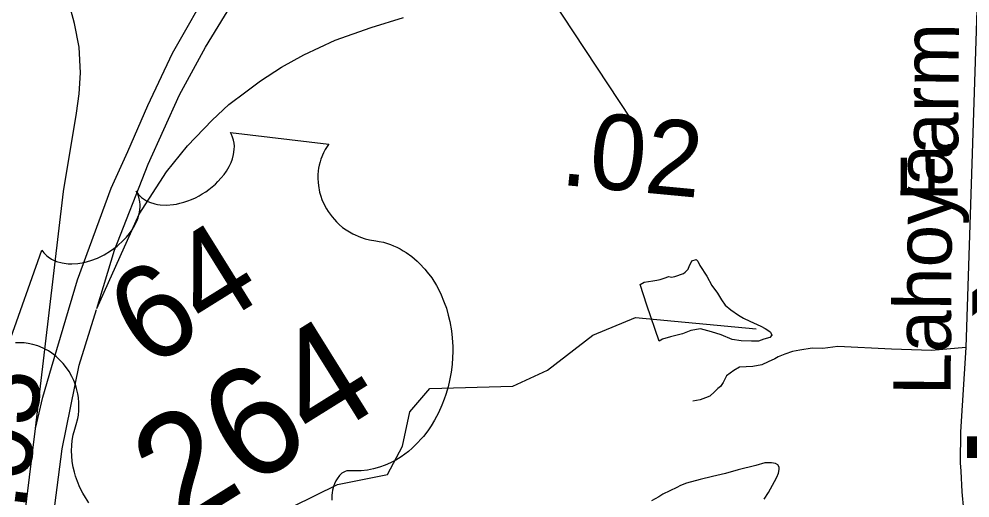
# Model space of a CAD drawing. Extents: x 2001466 to 31450019, y -30647475 to 847247.
# Drawn here: x 2168438 to 2171590, y 745745 to 747333 of the extents above; entities that cross this region are included whole.
import ezdxf

# ---------------------------------------------------------------- set-up
doc = ezdxf.new("R2010")
doc.units = 0
for name, color, linetype in [('Exist Hydrographic Misc Water Feature', 7, 'Continuous'), ('Exist Road Non-System Type 51', 7, 'Continuous'), ('Exist Road Non-System Type 51 Label', 7, 'Continuous'), ('Exist Road Primary US Divided Attributed', 7, 'Continuous'), ('Exist Road Primary US Mileage Hundredths English Label', 7, 'Continuous'), ('Exist Road Primary US Shield CELL', 7, 'Continuous'), ('Exist Road Primary US Shield Number Label', 7, 'Continuous'), ('Exist Road Secondary Structure Standard Bridge Number Label', 7, 'Continuous'), ('Prop Road Primary Interstate Projected', 7, 'Continuous')]:
    doc.layers.add(name, color=color, linetype=linetype)

msp = doc.modelspace()

# ---------------------------------------------------------------- linework, layer by layer
at = {"layer": 'Exist Hydrographic Misc Water Feature'}
for points in [[(2170518.5, 746385), (2170496.2, 746452.8), (2170510.3, 746460.8), (2170538.2, 746465.1), (2170552.2, 746467.5), (2170562.4, 746469.2), (2170576.2, 746473.6), (2170592.2, 746479.3), (2170600.4, 746477.7), (2170612, 746479.6), (2170640.1, 746489.9), (2170645.9, 746493.9), (2170656.1, 746503.7), (2170659.8, 746515.7), (2170664.1, 746524), (2170668, 746531.9), (2170681.8, 746535.9), (2170688.1, 746530.1), (2170693.9, 746515.9), (2170718.1, 746480.2), (2170734.3, 746450.1), (2170752.5, 746424.2), (2170766.7, 746402.7), (2170778.5, 746384.6), (2170796.8, 746368.5), (2170822.6, 746350.8), (2170838.8, 746341), (2170860.6, 746331.2), (2170897.1, 746315.2), (2170911, 746307.4), (2170922.9, 746299.5), (2170929.1, 746295.4), (2170933.4, 746285.4), (2170926.8, 746277.4), (2170907.1, 746271.5), (2170889.1, 746265.3), (2170865.3, 746265.2), (2170831.2, 746266.7), (2170801.3, 746270.9), (2170765.2, 746286.4), (2170732.8, 746296.6), (2170697.1, 746306.1), (2170665, 746300), (2170637.5, 746289.9), (2170597.5, 746279.7), (2170571, 746271.6), (2170559.3, 746265.2), (2170518.5, 746385)], [(2169123.3, 745607.9), (2169493.1, 745790.1), (2169659.2, 745822.7), (2169709, 745916.8), (2169733.2, 746031.2), (2169799, 746108.5), (2170074, 746116), (2170190, 746169.4), (2170340.1, 746284.5), (2170481, 746343.9), (2170881.1, 746306.2)], [(2170908.1, 745741.5), (2170922.1, 745763.8), (2170941.8, 745799.8), (2170950, 745813.9), (2170955.7, 745827.6), (2170957.8, 745839.9), (2170957.4, 745847.7), (2170953.5, 745855.6), (2170945.7, 745859.6), (2170931.5, 745861.7), (2170909.4, 745861.4), (2170879.6, 745853.4), (2170821.6, 745839), (2170779.6, 745826.7), (2170735.9, 745816.7), (2170695.9, 745806.5), (2170650, 745794), (2170630.1, 745786), (2170618, 745779.8), (2170572.1, 745757.5), (2170558.5, 745749.4), (2170534.5, 745735.6)]]:
    msp.add_lwpolyline(points, dxfattribs=at)
at = {"layer": 'Exist Road Non-System Type 51'}
for points in [[(2171617.7, 747483.7), (2171613.3, 747395.4), (2171576.1, 746244.2)], [(2171576.1, 746244.2), (2171461.9, 746233.7), (2171329.6, 746238.8), (2171151.4, 746247.3), (2171102.2, 746240.5), (2171066.6, 746242.2), (2171025.8, 746235.4), (2171002.1, 746230.3), (2170976.6, 746221.8), (2170954.6, 746213.3), (2170942.7, 746206.6), (2170920.6, 746196.4), (2170900.3, 746186.2), (2170869.7, 746181.1), (2170825.6, 746179.4), (2170806.9, 746167.5), (2170783.2, 746150.5), (2170771.3, 746128.4), (2170763, 746115.3), (2170754.3, 746108.1), (2170743.2, 746097.1), (2170727.3, 746083), (2170713.4, 746076.9), (2170695.5, 746070.7), (2170671.4, 746066.4)], [(2171576.1, 746244.2), (2171558.5, 745964), (2171557.4, 745861.8), (2171559.7, 745834), (2171562.9, 745765.9), (2171568.2, 745705.6), (2171573.2, 745673.9), (2171579.5, 745640), (2171589.3, 745607.9)]]:
    msp.add_lwpolyline(points, dxfattribs=at)
at = {"layer": 'Exist Road Primary US Divided Attributed'}
for points in [[(2168491.8, 745975.1), (2168516.8, 746079.2), (2168544.7, 746178.2), (2168631.7, 746468.8), (2168742.6, 746772.1), (2168797.8, 746893.5), (2168864.6, 747046.9), (2168946.6, 747220.3), (2169080.2, 747455.4)], [(2168695, 746373), (2168754.5, 746567.3), (2168866.2, 746851.7), (2168969.8, 747081.9), (2169056.2, 747240.1), (2169139.6, 747376.7), (2169189.9, 747451.7)], [(2168197.5, 743023.6), (2168198.8, 743030.3), (2168200.6, 743039), (2168204.6, 743058.8), (2168232.4, 743201.1), (2168408.5, 744575.9), (2168580.4, 745908.4), (2168637.3, 746185.2), (2168693.9, 746369.6)], [(2168100.8, 742933.1), (2168104.4, 742955.5), (2168122.8, 743071.8), (2168189.9, 743527), (2168491.8, 745975.1)]]:
    msp.add_lwpolyline(points, dxfattribs=at)
at = {"layer": 'Exist Road Primary US Mileage Hundredths English Label'}
msp.add_line((2169755.3, 748076.8), (2170466.1, 747001.5), dxfattribs=at)
at = {"layer": 'Exist Road Primary US Shield CELL'}
for points in [[(2168403.7, 746257), (2168513.7, 746566.9), (2168519.9, 746558.2), (2168528.8, 746548.9), (2168533.9, 746544.4), (2168545.5, 746536.9), (2168561.6, 746529.5), (2168580.7, 746524.5), (2168600.4, 746521.9), (2168612.7, 746521.7), (2168632.6, 746522.9), (2168653.9, 746526.4), (2168676.1, 746532.7), (2168697.7, 746540.8), (2168720.2, 746551.5), (2168741.2, 746564.1), (2168762.6, 746579.7), (2168784.4, 746599.9), (2168794, 746610), (2168804, 746622.4), (2168812.8, 746634.7), (2168821.5, 746649.7), (2168827.8, 746663), (2168832.3, 746674), (2168837, 746692.3), (2168839, 746709.5), (2168838.9, 746718.4), (2168838.4, 746726.7), (2168834.8, 746742.7), (2168832.4, 746749.3), (2168825.8, 746761.9), (2168832.9, 746752.3), (2168837.9, 746746.6), (2168843.4, 746741.4), (2168850.1, 746736.5), (2168860.5, 746730.1), (2168870.5, 746725.5), (2168887.4, 746720.1), (2168897, 746718.2), (2168905.3, 746717.2), (2168926.5, 746716.2), (2168949.3, 746718.2), (2168960.1, 746719.8), (2168970.8, 746722.2), (2168984, 746725.7), (2168997.2, 746730.2), (2169009.7, 746735.3), (2169022.4, 746740.8), (2169034.8, 746747.3), (2169044.6, 746753.1), (2169056.4, 746760.6), (2169067, 746768.1), (2169077.4, 746776.4), (2169088.5, 746786.1), (2169097, 746794.5), (2169108, 746806.2), (2169117.2, 746817.8), (2169124.9, 746828.8), (2169134, 746844.4), (2169140.7, 746858), (2169144.7, 746869.5), (2169148.7, 746884.2), (2169151.2, 746900.2), (2169151.8, 746911.2), (2169150.6, 746921.3), (2169149, 746931.8), (2169145.6, 746941.9), (2169141.9, 746950.1), (2169138.1, 746956.8), (2169464.7, 746918.8), (2169460.8, 746913.7), (2169452.6, 746900.5), (2169446.6, 746889.1), (2169438.2, 746869.1), (2169435.3, 746859.3), (2169432.7, 746849.2), (2169430.8, 746839.1), (2169429.3, 746829.8), (2169428.5, 746817.1), (2169428.2, 746804.7), (2169428.7, 746791.6), (2169429.9, 746780.7), (2169434.1, 746759), (2169437.8, 746745.9), (2169441.6, 746735.2), (2169451.2, 746714.1), (2169456.3, 746704.4), (2169462, 746695.2), (2169468.5, 746685.9), (2169475.2, 746677.2), (2169482.9, 746668.5), (2169489.8, 746661), (2169499, 746652.2), (2169510.4, 746642.5), (2169522.5, 746633.7), (2169544.3, 746621), (2169569.2, 746609.6), (2169585.1, 746604.5), (2169599.9, 746600.8), (2169620.4, 746597.9), (2169631.7, 746596), (2169645.3, 746592.8), (2169668.9, 746585.5), (2169679.1, 746581.4), (2169689.9, 746576.5), (2169700.5, 746571.1), (2169711.4, 746565), (2169720.6, 746559.5), (2169739.9, 746545.5), (2169756.9, 746530.8), (2169765.4, 746522.9), (2169782.8, 746504), (2169790.9, 746494.4), (2169805.6, 746474.6), (2169821.4, 746449.3), (2169834.4, 746424.1), (2169847.4, 746393.3), (2169854.1, 746374.2), (2169860.5, 746351.2), (2169865.4, 746330.8), (2169871, 746299.7), (2169873.4, 746276.1), (2169875.1, 746247.8), (2169875.2, 746230.2), (2169874.5, 746210.8), (2169872.9, 746187.9), (2169869.9, 746162.8), (2169864.8, 746135.1), (2169859.9, 746113.9), (2169852.3, 746088.1), (2169847.3, 746073.2), (2169839.5, 746052.9), (2169827.8, 746027), (2169815.1, 746003.1), (2169803.6, 745984), (2169792.6, 745968.2), (2169777.9, 745948.8), (2169751.2, 745919.8), (2169741, 745910.1), (2169728.4, 745899.3), (2169716.1, 745889.9), (2169704, 745881.3), (2169687, 745870.7), (2169669.3, 745861.5), (2169651.8, 745853.8), (2169633, 745846.9), (2169612.4, 745841.3), (2169592.8, 745837.6), (2169571.9, 745835.5), (2169534.3, 745835.7), (2169523.9, 745835), (2169518.8, 745833.4), (2169508, 745827.4), (2169499.5, 745819.3), (2169491.9, 745809), (2169487.9, 745802), (2169483.1, 745791.7), (2169480, 745782.9), (2169476.9, 745771.2), (2169475.5, 745762), (2169474.4, 745754.9), (2169474.3, 745738.2)], [(2168668.6, 745728.9), (2168657.4, 745746.4), (2168648.7, 745761.4), (2168639.6, 745779.6), (2168631.2, 745799.6), (2168625, 745817.4), (2168621.1, 745830.6), (2168617.3, 745847.2), (2168614, 745866.1), (2168612.2, 745885), (2168611.6, 745901.3), (2168612.2, 745919.6), (2168613.9, 745935.8), (2168617.5, 745954.9), (2168622.2, 745973.2), (2168627.5, 745988.5), (2168632.4, 746008.8), (2168634.3, 746020.3), (2168635.7, 746035.7), (2168636, 746049.3), (2168635.7, 746061.1), (2168634.4, 746078), (2168632.4, 746090.1), (2168628.3, 746107.9), (2168624.4, 746119.8), (2168618.7, 746134.7), (2168612.5, 746148.2), (2168603.5, 746164.2), (2168595, 746176.9), (2168584, 746190.9), (2168572.1, 746203.6), (2168560.8, 746214.1), (2168546.4, 746225.2), (2168534.9, 746232.7), (2168517.6, 746241.8), (2168500, 746249.3), (2168483.7, 746254.2), (2168468, 746257.8), (2168454.2, 746259.3), (2168441.4, 746260.1), (2168426.1, 746259.9)]]:
    msp.add_lwpolyline(points, dxfattribs=at)
at = {"layer": 'Prop Road Primary Interstate Projected'}
for points in [[(2168491.8, 745975.1), (2168585.4, 746761.7), (2168628, 747021.1), (2168636.5, 747085), (2168641.8, 747154.7), (2168636.9, 747239.4), (2168621.1, 747318.4), (2168597.4, 747410.6), (2168565.7, 747489.6), (2168526.2, 747563.4), (2168476.1, 747634.5), (2168426, 747695.1), (2168375.9, 747745.2), (2168304.8, 747824.2)], [(2168695, 746373), (2168835.5, 746686.2), (2168926.1, 746826.4), (2168995.6, 746912.7), (2169077.8, 746997.7), (2169133, 747050.1), (2169189.2, 747092.3), (2169237.9, 747128.8), (2169308.1, 747173.2), (2169381.2, 747214.1), (2169485.8, 747263), (2169605.1, 747305.2), (2169712.3, 747338.4)]]:
    msp.add_lwpolyline(points, dxfattribs=at)

# ---------------------------------------------------------------- texts
at = {"layer": 'Exist Road Non-System Type 51 Label'}
for s, p in [('Farm', (2171549.4, 746726.8)), ('Lahoya', (2171525.7, 746085.1))]:
    msp.add_text(s, height=190, rotation=89.5902, dxfattribs=at).set_placement(p)
at = {"layer": 'Exist Road Primary US Mileage Hundredths English Label'}
for s, rotation, p in [('.02', 354.5961, (2170228.1, 746784.2)), ('1.03', 82.9691, (2168435.1, 745515.1))]:
    msp.add_text(s, height=250, rotation=rotation, dxfattribs=at).set_placement(p)
at = {"layer": 'Exist Road Primary US Shield Number Label'}
for s, height, p in [('64', 310, (2168864.4, 746169.6)), ('264', 360, (2168965.8, 745632.2))]:
    msp.add_text(s, height=height, rotation=31.918, dxfattribs=at).set_placement(p)
at = {"layer": 'Exist Road Secondary Structure Standard Bridge Number Label'}
msp.add_text('149', height=656.17, dxfattribs=at).set_placement((2171512.9, 745877.9))

doc.saveas('drawing.dxf')
